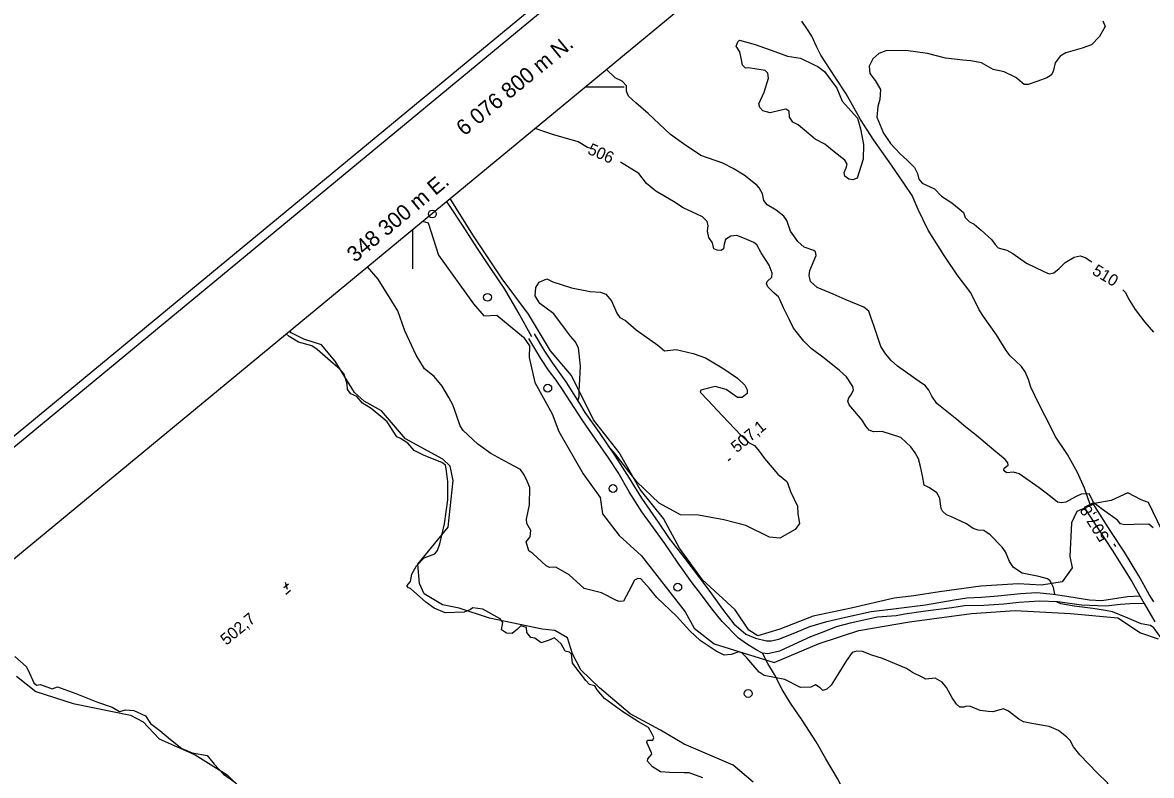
# Model space of a CAD drawing. Extents: x 347059 to 352153, y 6073752 to 6078601.
# Drawn here: x 348150.4 to 348583.7, y 6076535.6 to 6076824.7 of the extents above; entities that cross this region are included whole.
import ezdxf

# ---------------------------------------------------------------- set-up
doc = ezdxf.new("R2010")
doc.units = 0
for name, color, linetype in [('Level 1', 7, 'Continuous'), ('Level 19', 7, 'Continuous'), ('Level 2', 7, 'Continuous'), ('Level 21', 7, 'Continuous'), ('Level 22', 7, 'Continuous'), ('Level 3', 7, 'Continuous'), ('Level 36', 7, 'Continuous'), ('Level 4', 7, 'Continuous'), ('Level 44', 7, 'Continuous'), ('Level 60', 7, 'Continuous'), ('Level 61', 7, 'Continuous')]:
    doc.layers.add(name, color=color, linetype=linetype)

msp = doc.modelspace()

# ---------------------------------------------------------------- linework, layer by layer
at = {"layer": 'Level 1'}
for points in [[(348565.86, 6076823.22), (348563.74, 6076819.35), (348560.73, 6076816.2), (348557.05, 6076814.93), (348550.78, 6076813.18), (348548.64, 6076811.87), (348546.76, 6076809.3), (348545.93, 6076806), (348545.24, 6076804.59), (348543.56, 6076803.54), (348540.09, 6076802.18), (348536.42, 6076800.9), (348534.88, 6076800.94), (348531.58, 6076803.65), (348527.21, 6076805.85), (348522.89, 6076806.74), (348518.41, 6076809.24), (348514.38, 6076810.11), (348511.25, 6076810.25), (348504.58, 6076811.01), (348497.78, 6076812.87), (348489.46, 6076813.97), (348481.72, 6076813.92), (348479.08, 6076812.87), (348476.73, 6076810.76), (348475.28, 6076807.96), (348475.65, 6076805.2), (348477.66, 6076802.46), (348479.73, 6076799.1), (348479.48, 6076795.21), (348478.69, 6076792.47), (348478.31, 6076788.47), (348480.87, 6076782.22), (348483.51, 6076778.27), (348483.51, 6076778.27), (348487.25, 6076774.36), (348489.92, 6076771.88), (348492.69, 6076769.03), (348493.88, 6076766.73), (348494.35, 6076764.65), (348495.64, 6076763.12), (348500.42, 6076760.9), (348503.06, 6076758.02), (348507.11, 6076755.51), (348509.93, 6076753.22), (348511.48, 6076751.82), (348512.21, 6076749.89), (348513.86, 6076748.28), (348515.6, 6076747.27), (348518.33, 6076744.99), (348522.34, 6076741.46), (348523.64, 6076739.55), (348524.8, 6076738.27), (348528.17, 6076737.36), (348530.5, 6076736.1), (348535.67, 6076732.35), (348542.43, 6076729.1), (348544.43, 6076728.23), (348546.25, 6076728.64), (348548.25, 6076730.26), (348550.56, 6076732.58), (348554.02, 6076734.59), (348556.26, 6076735.12), (348558.29, 6076734.58), (348560.86, 6076732.84)], [(348565.06, 6076825.37), (348565.86, 6076823.22)], [(348572.75, 6076722.14), (348573.75, 6076721.04), (348574.89, 6076718.62), (348577.39, 6076714.58), (348581.08, 6076709.74), (348584.53, 6076705.81)]]:
    msp.add_lwpolyline(points, dxfattribs=at)
at = {"layer": 'Level 19'}
for points in [[(348346.71, 6076705.26), (348350.73, 6076698.61), (348353.76, 6076693.93), (348358.92, 6076686.81), (348364.13, 6076678.46), (348366.24, 6076674.97), (348371.73, 6076667.37), (348377.9, 6076658.25), (348383.18, 6076649.73), (348387.92, 6076642.12), (348394.29, 6076632.93), (348398.57, 6076626.58), (348404.23, 6076619.5), (348410.21, 6076611.5), (348414.21, 6076606.2), (348419.07, 6076599.43), (348423.42, 6076593.89), (348428.03, 6076589.93), (348431.65, 6076588.3), (348435.9, 6076587.28), (348437.7, 6076587.37), (348440.62, 6076588.01), (348446.78, 6076590.41), (348452.54, 6076592.85), (348459.12, 6076594.77), (348467.45, 6076596.66), (348476.15, 6076598.56), (348484.69, 6076599.65), (348496.91, 6076601.2), (348507.97, 6076603.05), (348512.85, 6076603.85), (348518.46, 6076604.05), (348524.74, 6076604.6), (348533.42, 6076605.52), (348539.69, 6076605.82), (348545.92, 6076605.28), (348551.23, 6076604.48), (348559.87, 6076603.03), (348564.7, 6076602.81), (348574.48, 6076604.28), (348579.18, 6076604.63)], [(348580.91, 6076601.64), (348575.38, 6076601.57), (348571.86, 6076601.31), (348566.23, 6076600.58), (348556.85, 6076601.03), (348547.71, 6076602.28), (348540.76, 6076602.53), (348532.76, 6076602.04), (348527, 6076601.4), (348519.33, 6076600.89), (348511.98, 6076600.8), (348507.06, 6076600.05), (348496, 6076598.64), (348489.06, 6076597.59), (348485.66, 6076596.98), (348478.51, 6076596.46), (348468.05, 6076594.07), (348462.7, 6076592.65), (348457.93, 6076590.82), (348452.79, 6076588.9), (348446.41, 6076585.86), (348440.88, 6076583.32), (348436.46, 6076582.31), (348434.44, 6076582.57), (348431.9, 6076583.9), (348428.29, 6076586.14), (348425.12, 6076588.3), (348418.96, 6076594.73), (348415.12, 6076599.48), (348410.56, 6076605.53), (348407.43, 6076609.61), (348401.98, 6076617.08), (348396.86, 6076624.68), (348392.55, 6076630.71), (348388.09, 6076636.82), (348383.23, 6076644.57), (348379, 6076652.01), (348375.23, 6076657.65), (348370.28, 6076664.71), (348365.48, 6076671.76), (348362.16, 6076676.87), (348357.57, 6076683.86), (348355.13, 6076687.38), (348352.27, 6076691.31), (348349.34, 6076695.78), (348344.76, 6076703.39)]]:
    msp.add_lwpolyline(points, dxfattribs=at)
at = {"layer": 'Level 2'}
for points in [[(348470.76, 6076764.95), (348470.76, 6076764.95), (348470.76, 6076764.95), (348469.11, 6076764.33), (348467.52, 6076764.59), (348466, 6076765.72), (348465.74, 6076767.12), (348466.46, 6076768.97), (348466.86, 6076770.4), (348466.02, 6076771.84), (348461.95, 6076775.12), (348458.37, 6076778), (348454.58, 6076780.01), (348448.12, 6076785.42), (348446.01, 6076786.45), (348444.76, 6076788.36), (348444.58, 6076790.78), (348443.31, 6076791.45), (348441.54, 6076791.14), (348437.3, 6076790.05), (348434.51, 6076790.9), (348433.36, 6076792.08), (348433.03, 6076793.56), (348435.04, 6076798.01), (348436.68, 6076803.36), (348436.39, 6076805.28), (348435.37, 6076806.3), (348429.02, 6076807.33), (348427.92, 6076807.19), (348426.7, 6076808.44), (348426.23, 6076811.02), (348425.69, 6076813.54), (348424.25, 6076815.68), (348424.88, 6076817.32), (348425.58, 6076817.92), (348431.52, 6076816.27), (348439.13, 6076813.62), (348444.04, 6076811.89), (348448.94, 6076811.11), (348454.22, 6076808.48), (348454.22, 6076808.48), (348455.57, 6076807.86)], [(348483.76, 6076694.96), (348481.67, 6076697.37), (348479.78, 6076700.35), (348477.27, 6076707.98), (348476.01, 6076711.65), (348475.15, 6076713.9), (348473.29, 6076715.42), (348466.06, 6076718.41), (348461.45, 6076720.42), (348455.36, 6076723.04), (348452.83, 6076725.34), (348452.26, 6076727.57), (348452.56, 6076729.59), (348454.24, 6076733.49), (348455.03, 6076735.26), (348454.77, 6076736.67), (348454.15, 6076737.22), (348450.37, 6076738.44), (348447.9, 6076740.66), (348445.13, 6076744.65), (348443.68, 6076748.7), (348442.56, 6076750.45), (348439.58, 6076752.64), (348436.23, 6076754.77), (348434.9, 6076756.47), (348434.35, 6076758.99), (348433.06, 6076761.27), (348432.32, 6076762.13), (348427.36, 6076766.13), (348423.09, 6076768.69), (348419.15, 6076770.72), (348410.68, 6076773.73), (348404.07, 6076778.21), (348399.07, 6076781.77), (348390.47, 6076789.82), (348385.73, 6076793.88), (348382.93, 6076796.49), (348382.19, 6076798.44), (348382.2, 6076800.48), (348380.58, 6076802.2), (348377.82, 6076803.49), (348374.45, 6076806.71)], [(348455.57, 6076807.86), (348458.13, 6076805.96), (348462.88, 6076799.59), (348464.98, 6076794.6), (348470.88, 6076788.02), (348472.04, 6076783.88), (348473.12, 6076777.89), (348473, 6076772.24), (348470.76, 6076764.95)], [(348368.05, 6076776.47), (348367.22, 6076776.81), (348363.68, 6076778.88), (348354.24, 6076781.64), (348350.47, 6076782.92), (348347.1, 6076784.11)], [(348466.63, 6076688.7), (348463.96, 6076691.16), (348458.01, 6076695.82), (348453.01, 6076699.54), (348450.23, 6076702.44), (348446.27, 6076707.33), (348444.63, 6076710.81), (348442.39, 6076715.14), (348441.15, 6076718.15), (348440.51, 6076719.37), (348438.86, 6076720.8), (348436.41, 6076723.32), (348435.91, 6076724.52), (348436.19, 6076725.31), (348438, 6076727.01), (348438.04, 6076728.54), (348436.95, 6076731.54), (348433.87, 6076736.37), (348432.19, 6076739.41), (348431.01, 6076740.3), (348427.47, 6076741.87), (348424.48, 6076742.96), (348422.26, 6076742.67), (348420.19, 6076741.43), (348419.69, 6076739.64), (348419.41, 6076737.9), (348418.49, 6076737.23), (348417.03, 6076737.34), (348415.75, 6076737.87), (348415.26, 6076740.17), (348413.8, 6076742.17), (348413.26, 6076744.7), (348413.57, 6076746.87), (348413.16, 6076748.29), (348411.4, 6076750.17), (348409.13, 6076751.2), (348403.97, 6076753.54), (348400.28, 6076756.07), (348393.4, 6076760.06), (348389.81, 6076762.95), (348386.95, 6076766.73), (348379.94, 6076771.16)], [(348351.34, 6076616.14), (348346.26, 6076620.85), (348344.67, 6076621.85), (348343.69, 6076625.33), (348345.16, 6076627.25), (348345.53, 6076629.67), (348343.97, 6076632.43), (348343.82, 6076634.04), (348344.94, 6076639.51), (348345.06, 6076646.26), (348344.08, 6076648.68), (348342.89, 6076651.08), (348341.5, 6076653.1), (348341.5, 6076653.1), (348337.14, 6076655.46), (348330.1, 6076659.32), (348325.1, 6076662.9), (348319.55, 6076668.05), (348318.37, 6076669.89), (348317.04, 6076673.65), (348315.52, 6076677.93), (348313.98, 6076680.82), (348311.48, 6076685.05), (348308.4, 6076688.8), (348304.6, 6076691.8), (348301.4, 6076697.04), (348297.07, 6076706.3), (348294.38, 6076714.08), (348286.81, 6076726.21), (348282.75, 6076730.94)], [(348358.79, 6076706.83), (348354.24, 6076712.87), (348348.94, 6076716.85), (348347.18, 6076719.74), (348347.38, 6076723), (348348.62, 6076725.09), (348351.62, 6076726.34), (348353.94, 6076725.2), (348361.13, 6076722.89), (348368.2, 6076721.45), (348372.18, 6076721.26), (348374.28, 6076720.46), (348376.39, 6076717.94), (348378.43, 6076713.1), (348379.69, 6076711.52), (348381.79, 6076710.28), (348385.9, 6076706.73), (348394.22, 6076700.92), (348396.81, 6076698.65), (348401.3, 6076699.2), (348407.78, 6076697.64), (348412.5, 6076695.96), (348419.49, 6076691.75), (348424.82, 6076688.18), (348427.65, 6076685.52), (348428.56, 6076683.72), (348428.48, 6076682.3), (348426.56, 6076680.75), (348424.84, 6076680.74), (348420.49, 6076683.78), (348416.22, 6076685.01), (348410.71, 6076683.54), (348410.44, 6076682.78)], [(348363.57, 6076679.37), (348364.05, 6076681.19), (348363.98, 6076683.32), (348364.16, 6076685.43), (348364.58, 6076692.79), (348363.79, 6076699.81), (348362.45, 6076702.3), (348360.66, 6076704.33), (348358.79, 6076706.83)], [(348584.28, 6076630.69), (348582.73, 6076632.09), (348577.03, 6076632.02), (348573.31, 6076631.82), (348571.84, 6076632.23), (348570.66, 6076633.64), (348564.86, 6076637.7), (348561.54, 6076640.31), (348559.72, 6076643.82), (348556.65, 6076643.64), (348554.79, 6076642.74), (348553.12, 6076641.82), (348553.12, 6076641.82), (348550.83, 6076640.52), (348549.12, 6076640.27), (348547.68, 6076640.52), (348544.99, 6076642.69), (348540.55, 6076646.07), (348532.9, 6076651.44), (348530.68, 6076652.1), (348528.03, 6076651.85), (348527, 6076652.73), (348527.21, 6076653.59), (348528.68, 6076654.73), (348528.6, 6076655.61), (348527.54, 6076657), (348523.19, 6076660.6), (348516.59, 6076666.18), (348512.44, 6076669.4), (348508.99, 6076672.27), (348501.33, 6076678.44), (348499.34, 6076681.21), (348498.27, 6076683.55), (348496.8, 6076685.41), (348495.48, 6076686.31), (348486.23, 6076692.74), (348483.76, 6076694.96)], [(348546.68, 6076605.16), (348546.65, 6076605.24), (348546.11, 6076607.76), (348545.22, 6076609.58), (348544.7, 6076610.5), (348543.79, 6076611.08), (348540.49, 6076612.04), (348534.06, 6076613.31), (348530.78, 6076615.52), (348529.19, 6076617.82), (348527.64, 6076621.52), (348526.38, 6076623.29), (348521.74, 6076628.01), (348519.37, 6076629.65), (348517.19, 6076629.8), (348515.26, 6076630.45), (348512.75, 6076632.24), (348506.87, 6076634.92), (348504.95, 6076635.72), (348503.51, 6076637.07), (348503.01, 6076638.13), (348502.7, 6076639.9), (348502.42, 6076642.12), (348501.25, 6076644.1), (348498.47, 6076646.06), (348496.49, 6076647.08), (348495.81, 6076650.71), (348495.05, 6076654.28), (348494.25, 6076657.26), (348493.02, 6076659.47), (348491.37, 6076661.85), (348487.53, 6076665.35), (348480.26, 6076667.66), (348476.95, 6076667.58), (348475.29, 6076668.22), (348474.03, 6076669.72), (348472.64, 6076672.09), (348467.71, 6076677.96), (348467.1, 6076679.4), (348467.57, 6076680.66), (348467.57, 6076680.66), (348468.39, 6076681.77), (348469.34, 6076683.68), (348469, 6076685.02), (348466.63, 6076688.7)], [(348410.44, 6076682.78), (348413.37, 6076679.75), (348418.87, 6076673.91), (348426.22, 6076666.15), (348429.21, 6076663.4), (348431.36, 6076662.35), (348433.1, 6076660.2), (348435.18, 6076657.36), (348440.3, 6076651.27), (348443.7, 6076648.56), (348444.08, 6076647.67), (348445.17, 6076644.67), (348447.87, 6076639.04), (348447.95, 6076636.09), (348448.61, 6076632.36), (348446.91, 6076630.1), (348441.08, 6076626.77), (348437.03, 6076627.12), (348428.02, 6076631.59), (348419.52, 6076633.77), (348409.79, 6076635.52), (348402.94, 6076635.71), (348394.71, 6076640.24), (348386.09, 6076648.35), (348377.82, 6076659.17), (348375.29, 6076662.1)], [(348551.14, 6076550.32), (348547.96, 6076552.89), (348544.47, 6076554.38), (348537.81, 6076555.59), (348534.62, 6076556.26), (348532.79, 6076557.27), (348528.83, 6076560.27), (348526.92, 6076561.21), (348522.8, 6076560.11), (348520.97, 6076560.17), (348517.91, 6076560.54), (348514.21, 6076562.12), (348512.75, 6076562.22), (348511.62, 6076561.79), (348510.08, 6076561.83), (348508.84, 6076562.94), (348507.2, 6076565.48), (348505, 6076569.45), (348503.31, 6076571.4), (348500.71, 6076572.98), (348497.02, 6076572.65), (348495.88, 6076573.18), (348491.99, 6076575.14), (348489.61, 6076576.63), (348480.51, 6076580.5), (348476.35, 6076581.82), (348472.71, 6076583.18), (348470.6, 6076583.41), (348468.79, 6076582.8), (348466.59, 6076579.81), (348462.66, 6076573.42), (348460.74, 6076570.26), (348459.02, 6076568.78), (348457.58, 6076568.22), (348456.49, 6076569.32), (348454.67, 6076570.48), (348452.99, 6076569.57), (348448.94, 6076569.35), (348442.94, 6076572.49), (348435.06, 6076574), (348433.1, 6076575.32), (348428.38, 6076580.78), (348426.5, 6076582.75), (348425.34, 6076583.05), (348422.35, 6076582.05), (348419.64, 6076581.87), (348416.61, 6076583.33), (348410.5, 6076587.46), (348406.53, 6076591.21), (348401.35, 6076596.74), (348393.79, 6076603.95), (348391.05, 6076607.38), (348387.64, 6076611.08), (348386.55, 6076611.22), (348385.23, 6076610.64), (348383.08, 6076606.4), (348381.03, 6076602.57), (348379.38, 6076602.39), (348378.39, 6076602.76), (348372.59, 6076605.73), (348365.9, 6076607.42), (348360.17, 6076612.71), (348355.06, 6076615.57), (348352.6, 6076615.54), (348351.34, 6076616.14)], [(348594.71, 6076577.48), (348587.95, 6076587.66), (348584.59, 6076592.28), (348583.37, 6076593.2), (348579.76, 6076593.87), (348579.76, 6076593.87), (348574.42, 6076596.09), (348568.73, 6076598.39), (348566.06, 6076598.95), (348561.13, 6076599.74), (348554.01, 6076600.69), (348548.87, 6076601.57), (348547.53, 6076602.17), (348547.5, 6076602.29)], [(348579.7, 6076450.91), (348582.54, 6076458.4), (348582.79, 6076461.76), (348582.46, 6076464.2), (348580.72, 6076466.53), (348573.16, 6076474.48), (348570.45, 6076478.41), (348567.33, 6076483.91), (348565.53, 6076488.37), (348565.11, 6076492.5), (348565.8, 6076502.79), (348567.03, 6076506.44), (348568.88, 6076510.49), (348570.23, 6076516.84), (348570.61, 6076519.89), (348569.47, 6076526.28), (348566.81, 6076532.85), (348562.83, 6076536.65), (348556.15, 6076543.58), (348553.8, 6076546.61), (348552.44, 6076548.98), (348551.14, 6076550.32)]]:
    msp.add_lwpolyline(points, dxfattribs=at)
at = {"layer": 'Level 21'}
for points in [[(348584.55, 6076602.27), (348582.84, 6076605.09), (348578.89, 6076612.28), (348573.39, 6076621.33), (348568.04, 6076629.3), (348561.19, 6076640.21), (348560.14, 6076639.67), (348557.91, 6076638.5), (348568.66, 6076622.15), (348576.11, 6076610.16)], [(348576.11, 6076610.16), (348579.18, 6076604.63), (348580.91, 6076601.64), (348585.01, 6076594.57)]]:
    msp.add_lwpolyline(points, dxfattribs=at)
at = {"layer": 'Level 22'}
for points in [[(348560.14, 6076639.67), (348558.02, 6076645.93), (348555.32, 6076651.99), (348551.43, 6076658.86), (348546.69, 6076665.91), (348544.89, 6076669.58), (348540.6, 6076678.06), (348537.35, 6076684.79), (348536.46, 6076687.72), (348535.24, 6076690.68), (348533.83, 6076692.72), (348529.42, 6076696.81), (348527.88, 6076698.82), (348524.23, 6076704.77), (348519.18, 6076711.85), (348517.53, 6076714.44), (348514.41, 6076720.91), (348509.07, 6076727.9), (348504.16, 6076735.34), (348498.03, 6076745.04), (348494.19, 6076753), (348491.8, 6076758.34), (348488.87, 6076762.63), (348483.96, 6076769.98), (348477.17, 6076779.58), (348471.95, 6076787.58), (348466.56, 6076797.38), (348462.34, 6076803.74), (348456.84, 6076812.25), (348455.12, 6076815.53), (348453.34, 6076819.52), (348451.65, 6076822.07), (348449.52, 6076825.31)], [(348345.84, 6076704.09), (348340.63, 6076713.51), (348335.53, 6076722.34), (348329.9, 6076730.73), (348325.21, 6076737.57), (348319.29, 6076746.93), (348313.96, 6076754.89), (348313.16, 6076756.06)], [(348475.53, 6076513.03), (348471.95, 6076519.53), (348467.38, 6076526.4), (348463.23, 6076534.46), (348458.68, 6076542.03), (348454.94, 6076548.54), (348449.63, 6076556.91), (348445.15, 6076563.4), (348442, 6076568.67), (348438.97, 6076574.34), (348436.39, 6076578.65), (348434.44, 6076582.57)]]:
    msp.add_lwpolyline(points, dxfattribs=at)
at = {"layer": 'Level 3'}
for p, q in [((348421.2, 6076656.63), (348422.12, 6076657.4)), ((348570, 6076623.53), (348569.36, 6076624.54)), ((348251.14, 6076609.89), (348251.96, 6076607.15)), ((348250.68, 6076607.76), (348252.48, 6076609.25)), ((348251.4, 6076605.24), (348253.25, 6076606.77))]:
    msp.add_line(p, q, dxfattribs=at)
at = {"layer": 'Level 36'}
for centre in [(348307.66, 6076751.25), (348328.86, 6076719.23), (348351.96, 6076684.32), (348377, 6076645.79), (348401.86, 6076607.9), (348428.89, 6076567.07)]:
    msp.add_circle(centre, 1.5, dxfattribs=at)
at = {"layer": 'Level 4'}
for points in [[(348299.27, 6076610.06), (348299.84, 6076612.97), (348301.54, 6076616.06), (348304.47, 6076619.2), (348308.57, 6076620.69), (348309.66, 6076621.99), (348310.54, 6076624.53), (348312.37, 6076632.2), (348313.66, 6076641.52), (348313.67, 6076648.49), (348312.99, 6076653.42), (348312.77, 6076654.75), (348311.26, 6076655.75), (348304.53, 6076658.55), (348300.71, 6076660.41), (348298.29, 6076663.2), (348295.45, 6076664.97), (348294.03, 6076665.67), (348290.38, 6076671.36), (348288.7, 6076672.82), (348284.22, 6076676.53), (348280.87, 6076678.63), (348278.7, 6076681.12), (348276.41, 6076682.14), (348275.12, 6076683.77), (348275.01, 6076685.87), (348273.82, 6076689.71), (348272.25, 6076691.48), (348269.58, 6076693.85), (348263.48, 6076699.23), (348261.38, 6076700.56), (348256.3, 6076702.03), (348252.71, 6076704.23), (348251.6, 6076705.19)], [(348406.28, 6076536.64), (348404.36, 6076536.68), (348398.72, 6076536.76), (348395.18, 6076536.95), (348392.15, 6076538.94), (348390.29, 6076541.15), (348390.36, 6076541.96), (348391.86, 6076543.76), (348391.83, 6076544.33), (348389.99, 6076548.22), (348390.24, 6076549.19), (348392.28, 6076549.17), (348392.65, 6076550.16), (348391.75, 6076552.05), (348390.57, 6076554.07), (348386.74, 6076556.21), (348380.76, 6076560.1), (348373.74, 6076565.22), (348370.99, 6076568.49), (348370.06, 6076570.05), (348368.02, 6076570.6), (348366.54, 6076572.08), (348361.5, 6076578.71), (348361.02, 6076582.23), (348360.3, 6076582.99), (348358.69, 6076583.3), (348357.05, 6076586.15), (348354.55, 6076588.5), (348352.54, 6076587.57), (348349.39, 6076586.57), (348347, 6076588.34), (348345.47, 6076588.64), (348343.98, 6076590.49), (348343.78, 6076592.43), (348341.63, 6076593.11), (348340.36, 6076591.75), (348338.34, 6076590.12), (348336.18, 6076590.27), (348334.24, 6076591.5), (348334.72, 6076594.33), (348333.66, 6076595.78), (348327.05, 6076599.43), (348323.21, 6076600.05), (348322.37, 6076599.35), (348319.91, 6076598.33), (348312.55, 6076598.12), (348308.36, 6076599.88), (348305.19, 6076602.12), (348299.34, 6076607.47), (348298.45, 6076607.72), (348297.82, 6076608.47), (348299.27, 6076610.06)], [(348147.45, 6076581.34), (348151.73, 6076577.52), (348152.47, 6076576.1), (348154.76, 6076571.23), (348155.66, 6076570.24), (348157.25, 6076570.52), (348161.7, 6076568.9), (348163.82, 6076569.61), (348170.83, 6076567.11), (348179.16, 6076563.76), (348184.74, 6076561.8), (348187.55, 6076560.16), (348189.99, 6076560.84), (348193.05, 6076560.62), (348197.58, 6076558.46), (348199.43, 6076555.55), (348203.01, 6076552.82), (348207.11, 6076549.38), (348211.45, 6076545.93), (348215.5, 6076544.34), (348221.27, 6076543.22), (348223.86, 6076539.96), (348227.44, 6076536.16), (348232.24, 6076532.79)], [(348411.48, 6076534.67), (348406.28, 6076536.64)]]:
    msp.add_lwpolyline(points, dxfattribs=at)
at = {"layer": 'Level 44'}
for points in [[(348587.63, 6076629.78), (348582.52, 6076640.49), (348579.76, 6076641.46), (348574.63, 6076644.2), (348568.28, 6076641.25), (348562.42, 6076640.22), (348554.99, 6076636.96), (348552.99, 6076632.57), (348552.4, 6076619.74), (348553.25, 6076615.35), (348549.38, 6076609.94), (348541.49, 6076608.75), (348532.46, 6076609.17), (348518.23, 6076608.26), (348502.27, 6076606.11), (348492.51, 6076604.55), (348484.98, 6076603.65), (348468.42, 6076599.83), (348453.78, 6076596.79), (348440.99, 6076591.75), (348432.66, 6076589.22), (348429.17, 6076591.41), (348423.95, 6076599.23), (348411.38, 6076610.79), (348402.52, 6076622.93), (348396.39, 6076634.34), (348387.37, 6076645.43), (348379.43, 6076659.69), (348369.55, 6076672.16), (348361.11, 6076689.17), (348353.01, 6076698.63), (348344.57, 6076712.79), (348334.52, 6076726.35), (348323.2, 6076743.22), (348314.5, 6076757.17)], [(348303.91, 6076748.42), (348306.1, 6076747.82), (348310.04, 6076735.45), (348323.41, 6076716.68), (348327.43, 6076712.07), (348332.44, 6076712.37), (348342.59, 6076703.87), (348344.91, 6076700.61), (348344.88, 6076696.14), (348347, 6076686.48), (348353.66, 6076674.44), (348356.27, 6076667.75), (348365.6, 6076651.48), (348372.09, 6076642.32), (348372.96, 6076636.11), (348379.36, 6076627.77), (348387.93, 6076619.9), (348404.74, 6076598.47), (348408.13, 6076592.12), (348415.8, 6076586.21), (348438.91, 6076578.99), (348456.13, 6076586.31), (348471.38, 6076591.23), (348490.82, 6076594.67), (348514.65, 6076597.8), (348531.39, 6076599.02), (348552.65, 6076597.86), (348570.84, 6076596.13), (348579.43, 6076590.43), (348586.32, 6076588.11)], [(348361.42, 6076582.38), (348359.57, 6076588.52), (348354.72, 6076591.24), (348349.77, 6076591.76), (348329.66, 6076595.97), (348317.95, 6076599.87), (348311.5, 6076601.09), (348304.58, 6076605.38), (348302.77, 6076609.31), (348302.1, 6076616.75), (348313.79, 6076630.96), (348315.64, 6076648.83), (348314.56, 6076654.41), (348311.75, 6076657.04), (348297.34, 6076664.86), (348288.1, 6076675.67), (348281.54, 6076679.36), (348277.81, 6076682.72), (348270.39, 6076694.76), (348265.11, 6076701.05), (348258.32, 6076703.2), (348253.45, 6076705.6), (348253.01, 6076706.36)], [(348430.8, 6076532.98), (348423.17, 6076539.54), (348404.31, 6076547.66), (348395.27, 6076553.04), (348383.6, 6076559.22), (348371.85, 6076569.26), (348364.66, 6076576.2), (348361.42, 6076582.38)], [(348148, 6076573.8), (348155.45, 6076567.82), (348169.74, 6076563.21), (348191.84, 6076558.82), (348196.7, 6076556.26), (348202.87, 6076549.66), (348216.61, 6076543.54), (348228.91, 6076535.91), (348242.3, 6076522.69)]]:
    msp.add_lwpolyline(points, dxfattribs=at)
at = {"layer": 'Level 60'}
for p, q in [((348366.33, 6076800), (348381.33, 6076800)), ((348300, 6076745.19), (348300, 6076730.19))]:
    msp.add_line(p, q, dxfattribs=at)
for points in [[(350488.49, 6078600.77), (347058.77, 6075766.69)], [(350488.06, 6078596.06), (347063.49, 6075766.23)]]:
    msp.add_lwpolyline(points, dxfattribs=at)
msp.add_lwpolyline([(347109.95, 6075761.81), (348728.53, 6073803.05), (351407.22, 6076016.53), (349788.63, 6077975.29)], close=True, dxfattribs=at)

# ---------------------------------------------------------------- texts
at = {"layer": 'Level 1'}
msp.add_text('510', height=4.5, rotation=329.0994, dxfattribs=at).set_placement((348560.6, 6076728.3))
at = {"layer": 'Level 2'}
msp.add_text('506', height=4.5, rotation=336.1883, dxfattribs=at).set_placement((348366.93, 6076774.5))
at = {"layer": 'Level 3'}
for s, rotation, p in [('507,1', 39.62, (348424.56, 6076659.34)), ('507,8', 122.2344, (348567.74, 6076627.22)), ('  502,7', 39.57, (348226.03, 6076583.26))]:
    msp.add_text(s, height=4.5, rotation=rotation, dxfattribs=at).set_placement(p)
at = {"layer": 'Level 61'}
for s, height, rotation, p in [('6 076 800 m N.', 6.0001, 39.3644, (348319.92, 6076780.95)), ('348 300 m E. ', 6, 39.813, (348277.99, 6076732.4))]:
    msp.add_text(s, height=height, rotation=rotation, dxfattribs=at).set_placement(p)

doc.saveas('drawing.dxf')
